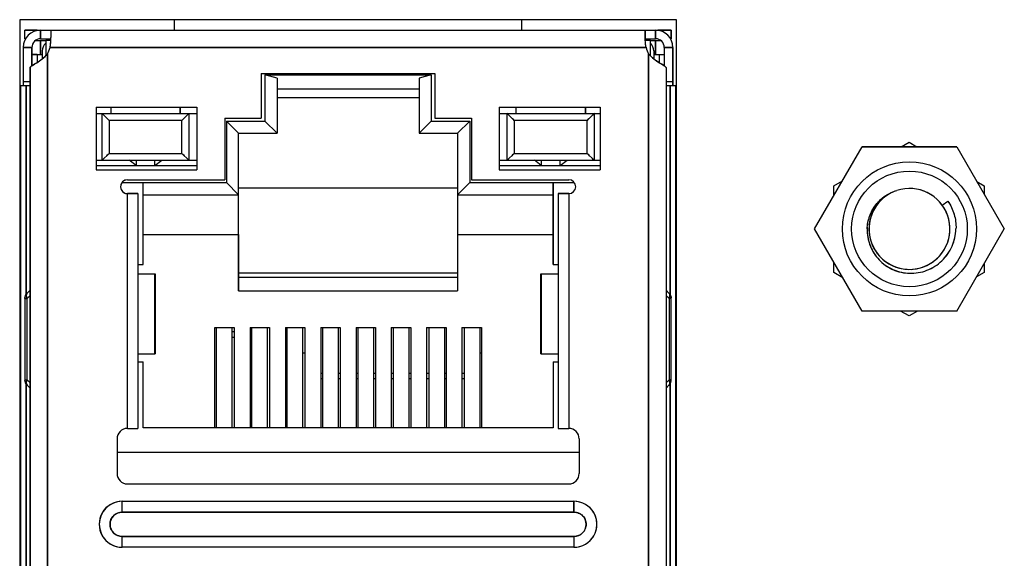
# Model space of a CAD drawing. Header units: millimetres. Extents: x 0 to 1750, y -1720 to 477.
# Tile 300 of 317: x 681 to 709, y -53 to -38. Entities that reach past the tile are written whole.
import ezdxf

# ---------------------------------------------------------------- set-up
doc = ezdxf.new("R2010")
doc.units = ezdxf.units.MM
doc.header["$LTSCALE"] = 92.51
for name, color, linetype in [('101305744_DXF_CONTINUOUS_LINE', 7, 'CONTINUOUS'), ('190611482_DXF_CONTINUOUS_LINE', 7, 'CONTINUOUS'), ('90_VGA_WLDR-DXF_CONTINUOUS_LINE', 7, 'CONTINUOUS'), ('_101305744_1DXF_CONTINUOUS_LINE', 7, 'CONTINUOUS'), ('DE-11-072043DXF_CONTINUOUS_LINE', 7, 'CONTINUOUS'), ('DE-14-054424DXF_CONTINUOUS_LINE', 7, 'CONTINUOUS'), ('DE-19-002068DXF_CONTINUOUS_LINE', 7, 'CONTINUOUS'), ('MANIFOLD_SOLDXF_CONTINUOUS_LINE', 7, 'CONTINUOUS')]:
    doc.layers.add(name, color=color, linetype=linetype)

msp = doc.modelspace()

# ---------------------------------------------------------------- linework, layer by layer
at = {"layer": '101305744_DXF_CONTINUOUS_LINE'}
for p, q in [((681.091, -38.455), (681.091, -38.205)), ((681.091, -38.205), (699.691, -38.205)), ((681.391, -38.205), (681.391, -38.229)), ((681.541, -38.455), (681.541, -38.205)), ((681.841, -38.205), (681.841, -38.42)), ((698.941, -38.205), (698.941, -38.42)), ((699.241, -38.205), (699.241, -38.455)), ((699.391, -38.229), (699.391, -38.205)), ((699.691, -38.205), (699.691, -38.455)), ((681.091, -38.455), (681.108, -38.455)), ((681.391, -38.505), (681.691, -38.505)), ((681.541, -38.455), (681.841, -38.455)), ((681.541, -38.905), (681.541, -38.505)), ((681.691, -38.505), (681.691, -38.945)), ((681.841, -38.505), (681.691, -38.505)), ((698.941, -38.455), (699.241, -38.455)), ((699.091, -38.505), (698.941, -38.505)), ((699.091, -38.945), (699.091, -38.505)), ((699.091, -38.505), (699.39, -38.505)), ((699.241, -38.505), (699.241, -38.905)), ((699.674, -38.455), (699.691, -38.455)), ((681.041, -38.705), (681.041, -39.805)), ((681.041, -38.705), (681.291, -38.705)), ((681.291, -38.705), (681.291, -39.234)), ((681.591, -38.805), (681.591, -38.905)), ((698.966, -38.705), (681.815, -38.705)), ((699.191, -38.805), (699.191, -38.905)), ((699.491, -38.705), (699.491, -39.234)), ((699.491, -38.705), (699.741, -38.705)), ((699.741, -38.705), (699.741, -39.805)), ((681.291, -38.905), (681.441, -38.905)), ((681.441, -38.905), (681.441, -39.139)), ((681.441, -38.905), (681.591, -38.905)), ((681.591, -38.905), (681.591, -39.035)), ((681.741, -38.893), (681.741, -68.505)), ((699.041, -68.505), (699.041, -38.893)), ((699.191, -38.905), (699.191, -39.035)), ((699.191, -38.905), (699.341, -38.905)), ((699.341, -38.905), (699.341, -39.139)), ((699.341, -38.905), (699.491, -38.905)), ((681.241, -68.505), (681.241, -39.284)), ((699.541, -39.284), (699.541, -68.505)), ((687.891, -39.458), (687.891, -40.745)), ((687.891, -39.458), (692.891, -39.458)), ((687.996, -39.492), (687.996, -40.825)), ((688.346, -39.586), (687.996, -39.492)), ((687.996, -39.492), (692.786, -39.492)), ((688.346, -39.586), (688.346, -41.175)), ((692.786, -39.492), (692.436, -39.586)), ((692.436, -39.586), (692.436, -41.175)), ((692.786, -39.492), (692.786, -40.825)), ((692.891, -39.458), (692.891, -40.745)), ((680.966, -39.805), (680.966, -68.505)), ((680.966, -39.805), (681.241, -39.805)), ((681.041, -39.688), (681.241, -39.688)), ((681.123, -39.805), (681.123, -45.819)), ((688.346, -39.901), (692.436, -39.901)), ((699.541, -39.688), (699.741, -39.688)), ((699.541, -39.805), (699.816, -39.805)), ((699.658, -45.819), (699.658, -39.805)), ((699.816, -39.805), (699.816, -68.505)), ((692.436, -40.155), (688.346, -40.155)), ((683.141, -40.425), (683.141, -42.225)), ((683.141, -40.425), (686.041, -40.425)), ((683.561, -40.425), (683.561, -40.605)), ((685.561, -40.425), (685.561, -40.605)), ((686.041, -40.425), (686.041, -42.225)), ((694.741, -40.425), (694.741, -42.225)), ((694.741, -40.425), (697.641, -40.425)), ((695.221, -40.425), (695.221, -40.605)), ((697.221, -40.425), (697.221, -40.605)), ((697.641, -40.425), (697.641, -42.225)), ((683.141, -40.605), (686.041, -40.605)), ((683.311, -41.955), (683.311, -40.605)), ((683.311, -40.605), (683.312, -40.606)), ((683.311, -40.605), (683.511, -40.805)), ((683.312, -40.606), (683.326, -40.621)), ((683.335, -40.63), (683.358, -40.653)), ((685.611, -40.805), (685.811, -40.605)), ((685.775, -40.64), (685.786, -40.63)), ((685.811, -40.605), (685.811, -41.955)), ((686.841, -40.745), (686.841, -42.515)), ((686.841, -40.745), (687.891, -40.745)), ((692.891, -40.745), (693.941, -40.745)), ((693.941, -40.745), (693.941, -42.515)), ((694.741, -40.605), (697.641, -40.605)), ((694.971, -41.955), (694.971, -40.605)), ((695.171, -40.805), (694.971, -40.605)), ((695.006, -40.64), (694.995, -40.63)), ((697.471, -40.605), (697.271, -40.805)), ((697.446, -40.63), (697.423, -40.653)), ((697.47, -40.606), (697.455, -40.621)), ((697.471, -40.605), (697.47, -40.606)), ((697.471, -40.605), (697.471, -41.955)), ((683.511, -40.805), (683.511, -41.755)), ((685.611, -40.805), (683.511, -40.805)), ((685.611, -41.755), (685.611, -40.805)), ((686.891, -40.825), (686.891, -42.595)), ((687.241, -41.175), (686.891, -40.825)), ((686.891, -40.825), (687.996, -40.825)), ((687.996, -40.825), (688.346, -41.175)), ((692.786, -40.825), (692.436, -41.175)), ((692.786, -40.825), (693.891, -40.825)), ((693.891, -40.825), (693.541, -41.175)), ((693.891, -40.825), (693.891, -42.595)), ((695.171, -40.805), (695.171, -41.755)), ((697.271, -40.805), (695.171, -40.805)), ((697.271, -41.755), (697.271, -40.805)), ((687.241, -45.714), (687.241, -41.175)), ((687.241, -41.175), (688.346, -41.175)), ((692.436, -41.175), (693.541, -41.175)), ((693.541, -41.175), (693.541, -45.714)), ((683.311, -41.955), (683.511, -41.755)), ((683.335, -41.931), (683.358, -41.907)), ((683.511, -41.755), (685.611, -41.755)), ((685.611, -41.755), (685.811, -41.955)), ((685.775, -41.92), (685.786, -41.931)), ((695.171, -41.755), (694.971, -41.955)), ((695.006, -41.92), (694.995, -41.931)), ((695.171, -41.755), (697.271, -41.755)), ((697.471, -41.955), (697.271, -41.755)), ((697.446, -41.931), (697.423, -41.907)), ((683.141, -41.955), (686.041, -41.955)), ((683.141, -42.105), (686.041, -42.105)), ((683.311, -41.954), (683.326, -41.94)), ((683.311, -41.955), (683.311, -41.954)), ((684.291, -42.105), (684.091, -41.955)), ((684.291, -41.955), (684.291, -42.105)), ((684.831, -42.105), (684.831, -41.955)), ((684.831, -42.105), (685.031, -41.955)), ((694.741, -41.955), (697.641, -41.955)), ((694.741, -42.105), (697.641, -42.105)), ((695.951, -42.105), (695.751, -41.955)), ((695.951, -41.955), (695.951, -42.105)), ((696.491, -42.105), (696.491, -41.955)), ((696.491, -42.105), (696.691, -41.955)), ((697.47, -41.954), (697.455, -41.94)), ((697.471, -41.955), (697.47, -41.954)), ((683.141, -42.225), (686.041, -42.225)), ((694.741, -42.225), (697.641, -42.225)), ((683.881, -42.595), (686.891, -42.595)), ((684.041, -42.515), (686.841, -42.515)), ((684.491, -44.955), (684.491, -42.595)), ((687.241, -42.945), (686.891, -42.595)), ((693.891, -42.595), (693.541, -42.945)), ((693.891, -42.595), (696.9, -42.595)), ((693.941, -42.515), (696.741, -42.515)), ((696.291, -42.595), (696.291, -44.955)), ((684.041, -49.675), (684.041, -42.915)), ((684.041, -42.915), (684.341, -42.915)), ((684.341, -42.915), (684.341, -45.225)), ((684.491, -42.945), (687.241, -42.945)), ((693.541, -42.945), (696.291, -42.945)), ((696.441, -42.915), (696.441, -45.225)), ((696.441, -42.915), (696.741, -42.915)), ((696.741, -42.915), (696.741, -49.675)), ((684.491, -44.088), (687.241, -44.088)), ((693.541, -44.088), (696.291, -44.088)), ((684.341, -44.955), (684.491, -44.955)), ((696.291, -44.955), (696.441, -44.955)), ((684.338, -45.225), (684.338, -47.525)), ((684.338, -45.225), (684.841, -45.225)), ((684.831, -47.525), (684.831, -45.225)), ((684.841, -45.225), (684.841, -47.525)), ((693.54, -45.206), (687.241, -45.206)), ((693.54, -45.333), (687.241, -45.333)), ((695.941, -47.525), (695.941, -45.225)), ((695.941, -45.225), (696.443, -45.225)), ((695.95, -45.225), (695.95, -47.525)), ((696.443, -47.525), (696.443, -45.225)), ((681.153, -45.934), (681.241, -45.847)), ((681.241, -45.693), (681.155, -45.779)), ((687.241, -45.714), (693.54, -45.714)), ((699.541, -45.693), (699.626, -45.779)), ((699.628, -45.934), (699.541, -45.847)), ((681.091, -45.934), (681.091, -48.276)), ((681.153, -45.934), (681.091, -45.934)), ((681.153, -48.276), (681.153, -45.934)), ((699.628, -45.934), (699.628, -48.276)), ((699.691, -45.934), (699.628, -45.934)), ((699.691, -48.276), (699.691, -45.934)), ((686.555, -49.655), (686.555, -46.772)), ((686.555, -46.772), (687.114, -46.772)), ((686.591, -46.772), (686.591, -49.655)), ((687.051, -49.655), (687.051, -46.772)), ((687.114, -46.895), (687.051, -46.895)), ((687.114, -46.772), (687.114, -49.655)), ((687.571, -46.772), (687.571, -49.655)), ((687.571, -46.772), (688.13, -46.772)), ((687.611, -46.772), (687.611, -49.655)), ((688.071, -49.655), (688.071, -46.772)), ((688.13, -46.772), (688.13, -49.655)), ((688.587, -46.772), (688.587, -49.655)), ((688.587, -46.772), (689.146, -46.772)), ((688.631, -46.772), (688.631, -49.655)), ((689.091, -49.655), (689.091, -46.772)), ((689.146, -46.772), (689.146, -49.655)), ((689.603, -46.772), (689.603, -49.655)), ((689.603, -46.772), (690.162, -46.772)), ((689.651, -46.772), (689.651, -49.655)), ((690.111, -49.655), (690.111, -46.772)), ((690.162, -46.772), (690.162, -49.655)), ((690.619, -46.772), (690.619, -49.655)), ((690.619, -46.772), (691.178, -46.772)), ((690.671, -46.772), (690.671, -49.655)), ((691.131, -49.655), (691.131, -46.772)), ((691.178, -46.772), (691.178, -49.655)), ((691.635, -46.772), (691.635, -49.655)), ((691.635, -46.772), (692.194, -46.772)), ((691.691, -46.772), (691.691, -49.655)), ((692.151, -49.655), (692.151, -46.772)), ((692.194, -46.772), (692.194, -49.655)), ((692.651, -46.772), (692.651, -49.655)), ((692.651, -46.772), (693.21, -46.772)), ((692.711, -46.772), (692.711, -49.655)), ((693.171, -49.655), (693.171, -46.772)), ((693.21, -46.772), (693.21, -49.655)), ((693.667, -46.772), (693.667, -49.655)), ((693.667, -46.772), (694.226, -46.772)), ((693.731, -46.772), (693.731, -49.655)), ((694.191, -49.655), (694.191, -46.772)), ((694.226, -46.772), (694.226, -49.655)), ((687.051, -47.045), (687.114, -47.045)), ((684.338, -47.525), (684.841, -47.525)), ((684.341, -47.525), (684.341, -49.675)), ((688.587, -47.495), (688.631, -47.495)), ((689.091, -47.495), (689.146, -47.495)), ((694.191, -47.495), (694.226, -47.495)), ((695.941, -47.525), (696.443, -47.525)), ((696.441, -47.525), (696.441, -49.675)), ((684.341, -47.755), (684.491, -47.755)), ((684.491, -49.655), (684.491, -47.755)), ((696.291, -47.755), (696.291, -49.655)), ((696.291, -47.755), (696.441, -47.755)), ((689.598, -48.088), (689.651, -48.088)), ((690.111, -48.088), (690.162, -48.088)), ((690.619, -48.088), (690.671, -48.088)), ((691.131, -48.088), (691.178, -48.088)), ((691.635, -48.088), (691.691, -48.088)), ((692.151, -48.088), (692.194, -48.088)), ((692.651, -48.088), (692.711, -48.088)), ((693.171, -48.088), (693.21, -48.088)), ((693.667, -48.088), (693.731, -48.088)), ((681.091, -48.276), (681.153, -48.276)), ((681.123, -48.392), (681.123, -60.519)), ((681.241, -48.363), (681.153, -48.276)), ((681.155, -48.432), (681.241, -48.517)), ((689.651, -48.245), (689.603, -48.245)), ((690.162, -48.245), (690.111, -48.245)), ((690.671, -48.245), (690.619, -48.245)), ((691.178, -48.245), (691.131, -48.245)), ((691.691, -48.245), (691.635, -48.245)), ((692.194, -48.245), (692.151, -48.245)), ((692.711, -48.245), (692.651, -48.245)), ((693.21, -48.245), (693.171, -48.245)), ((693.731, -48.245), (693.667, -48.245)), ((699.541, -48.363), (699.628, -48.276)), ((699.626, -48.432), (699.541, -48.517)), ((699.691, -48.276), (699.628, -48.276)), ((699.658, -60.519), (699.658, -48.391)), ((684.041, -49.675), (684.341, -49.675)), ((696.291, -49.655), (684.491, -49.655)), ((696.441, -49.675), (696.741, -49.675)), ((683.741, -49.975), (683.741, -50.973)), ((697.041, -49.975), (697.041, -50.973)), ((683.741, -50.355), (697.041, -50.355)), ((684.041, -51.273), (696.741, -51.273)), ((683.891, -52.085), (683.891, -51.773)), ((683.891, -51.773), (696.891, -51.773)), ((696.891, -52.085), (696.891, -51.773)), ((696.891, -52.085), (683.891, -52.085)), ((683.891, -53.097), (683.891, -52.785)), ((683.891, -52.785), (696.891, -52.785)), ((696.891, -52.785), (696.891, -53.097)), ((696.891, -53.097), (683.891, -53.097))]:
    msp.add_line(p, q, dxfattribs=at)
for points in [[(683.444, -40.739), (683.465, -40.76), (683.488, -40.782), (683.511, -40.805)], [(685.611, -40.805), (685.634, -40.782), (685.656, -40.76), (685.677, -40.739)], [(685.795, -40.621), (685.81, -40.606), (685.811, -40.605)], [(694.986, -40.621), (694.971, -40.606), (694.971, -40.605)], [(695.171, -40.805), (695.147, -40.782), (695.125, -40.76), (695.104, -40.739)], [(697.337, -40.739), (697.316, -40.76), (697.294, -40.782), (697.271, -40.805)], [(683.444, -41.822), (683.465, -41.8), (683.487, -41.778), (683.511, -41.755)], [(685.611, -41.755), (685.634, -41.778), (685.656, -41.8), (685.677, -41.822)], [(695.171, -41.755), (695.148, -41.779), (695.125, -41.801), (695.104, -41.822)], [(697.337, -41.822), (697.316, -41.801), (697.294, -41.779), (697.271, -41.755)], [(685.795, -41.94), (685.81, -41.954), (685.811, -41.955)], [(694.986, -41.94), (694.972, -41.954), (694.971, -41.955)]]:
    msp.add_lwpolyline(points, dxfattribs=at)
for centre, radius, start, end in [((681.541, -38.705), 0.5, 90, 180), ((699.241, -38.705), 0.5, 360, 90), ((681.541, -38.705), 0.25, 90, 180), ((680.261, -38.413), 1.58, 356.5424, 358.4735), ((680.503, -38.42), 1.338, 358.4793, 359.9796), ((700.245, -38.42), 1.304, 180.0099, 181.0405), ((700.354, -38.418), 1.413, 181.0325, 181.502), ((700.519, -38.413), 1.579, 181.5261, 183.4456), ((699.241, -38.705), 0.25, 0, 90), ((681.891, -38.805), 0.3, 131.8103, 180), ((681.036, -38.503), 0.805, 331.089, 345.4785), ((699.745, -38.503), 0.805, 194.5215, 208.911), ((698.891, -38.805), 0.3, 360, 48.1897), ((684.041, -42.715), 0.2, 90, 270), ((696.741, -42.715), 0.2, 270, 90), ((681.306, -45.929), 0.213, 135.0538, 139.7163), ((699.476, -45.929), 0.213, 40.3771, 44.9465), ((681.303, -45.934), 0.213, 175.2681, 179.9461), ((681.392, -45.817), 0.266, 201.2135, 206.1007), ((699.389, -45.817), 0.266, 333.9007, 338.6812), ((699.478, -45.934), 0.213, 0.0536, 4.6511), ((681.303, -48.276), 0.213, 180.0539, 184.7269), ((681.306, -48.281), 0.213, 220.2635, 224.9461), ((699.476, -48.282), 0.213, 315.0538, 319.6434), ((699.472, -48.278), 0.218, 319.6447, 324.7901), ((699.467, -48.275), 0.224, 324.8042, 334.545), ((699.465, -48.274), 0.226, 334.5282, 339.6611), ((699.467, -48.274), 0.224, 339.6457, 349.3693), ((699.472, -48.276), 0.219, 349.3817, 354.5516), ((699.477, -48.276), 0.213, 354.5495, 359.9428), ((684.041, -49.975), 0.3, 90, 180), ((696.741, -49.975), 0.3, 0, 90), ((684.041, -50.973), 0.3, 180, 270), ((696.741, -50.973), 0.3, 270, 0), ((683.891, -52.435), 0.662, 90, 270), ((696.891, -52.435), 0.662, 270, 90), ((683.891, -52.435), 0.35, 90, 270), ((696.891, -52.435), 0.35, 270, 90)]:
    msp.add_arc(centre, radius, start, end, dxfattribs=at)
for points, knots in [([(681.815, -38.705), (681.818, -38.689), (681.828, -38.623), (681.835, -38.557), (681.838, -38.508)], [0, 0, 0, 0, 0.256364, 1, 1, 1, 1]), ([(698.966, -38.705), (698.963, -38.688), (698.953, -38.623), (698.946, -38.557), (698.943, -38.508)], [0, 0, 0, 0, 0.25638, 1, 1, 1, 1]), ([(681.243, -39.275), (681.249, -39.266), (681.27, -39.248), (681.31, -39.22), (681.366, -39.185), (681.463, -39.126), (681.597, -39.037), (681.696, -38.946), (681.741, -38.893)], [0, 0, 0, 0, 0.049262, 0.128503, 0.235229, 0.364794, 0.669504, 1, 1, 1, 1]), ([(699.041, -38.893), (699.085, -38.946), (699.185, -39.037), (699.318, -39.126), (699.415, -39.185), (699.471, -39.22), (699.512, -39.248), (699.533, -39.266), (699.538, -39.275)], [0, 0, 0, 0, 0.33064, 0.635429, 0.764975, 0.871669, 0.950851, 1, 1, 1, 1]), ([(681.155, -45.779), (681.15, -45.784), (681.13, -45.811), (681.128, -45.848), (681.133, -45.873)], [0, 0, 0, 0, 0.22638, 1, 1, 1, 1]), ([(699.626, -45.779), (699.631, -45.784), (699.652, -45.811), (699.653, -45.848), (699.648, -45.874)], [0, 0, 0, 0, 0.226151, 1, 1, 1, 1]), ([(681.133, -48.338), (681.131, -48.347), (681.128, -48.379), (681.138, -48.415), (681.155, -48.432)], [0, 0, 0, 0, 0.287816, 1, 1, 1, 1]), ([(699.648, -48.337), (699.65, -48.347), (699.654, -48.379), (699.643, -48.415), (699.626, -48.432)], [0, 0, 0, 0, 0.287936, 1, 1, 1, 1])]:
    msp.add_open_spline(points, degree=3, knots=knots, dxfattribs=at)
for points in [[(681.241, -39.284), (681.241, -39.281), (681.242, -39.278), (681.243, -39.275)], [(699.538, -39.275), (699.539, -39.278), (699.541, -39.281), (699.541, -39.284)], [(681.091, -45.917), (681.095, -45.871), (681.114, -45.826), (681.143, -45.791)], [(681.133, -45.873), (681.135, -45.887), (681.139, -45.9), (681.144, -45.913)], [(699.648, -45.874), (699.646, -45.887), (699.642, -45.901), (699.637, -45.914)], [(699.69, -45.917), (699.686, -45.871), (699.668, -45.826), (699.638, -45.791)], [(681.143, -48.419), (681.114, -48.384), (681.095, -48.339), (681.091, -48.294)], [(681.137, -48.318), (681.135, -48.324), (681.134, -48.331), (681.133, -48.338)], [(681.153, -48.276), (681.147, -48.29), (681.141, -48.303), (681.137, -48.318)], [(699.628, -48.276), (699.634, -48.289), (699.64, -48.303), (699.644, -48.317)], [(699.644, -48.317), (699.646, -48.324), (699.647, -48.331), (699.648, -48.337)]]:
    msp.add_open_spline(points, degree=3, dxfattribs=at)
at = {"layer": '190611482_DXF_CONTINUOUS_LINE'}
for p, q in [((685.383, -37.905), (685.383, -38.205)), ((695.383, -37.905), (695.383, -38.205)), ((693.541, -42.755), (687.241, -42.755))]:
    msp.add_line(p, q, dxfattribs=at)
at = {"layer": '90_VGA_WLDR-DXF_CONTINUOUS_LINE'}
for p, q in [((703.816, -43.93), (705.181, -41.566)), ((703.816, -43.93), (705.181, -41.566)), ((707.911, -41.566), (705.181, -41.566)), ((705.181, -41.566), (707.911, -41.566)), ((707.911, -41.566), (709.276, -43.93)), ((707.911, -41.566), (709.276, -43.93)), ((707.488, -43.246), (707.65, -43.129)), ((707.488, -43.246), (707.65, -43.129)), ((707.65, -43.129), (707.652, -43.131)), ((707.65, -43.129), (707.652, -43.131)), ((705.181, -46.294), (703.816, -43.93)), ((705.181, -46.294), (703.816, -43.93)), ((707.885, -43.934), (707.885, -43.93)), ((707.885, -43.934), (707.885, -43.93)), ((707.911, -46.294), (709.276, -43.93)), ((707.911, -46.294), (709.276, -43.93)), ((707.911, -46.294), (705.181, -46.294)), ((707.911, -46.294), (705.181, -46.294))]:
    msp.add_line(p, q, dxfattribs=at)
for radius in [1.93, 1.93, 1.665, 1.665]:
    msp.add_circle((706.546, -43.93), radius, dxfattribs=at)
for centre, radius, start, end in [((706.546, -43.93), 1.165, 110.9465, 107.9731), ((706.546, -43.93), 1.165, 114.8094, 107.972), ((706.532, -43.968), 1.202, 175.9817, 178.216), ((706.542, -43.968), 1.212, 178.2272, 183.3008), ((706.539, -43.89), 1.346, 358.2958, 358.5221)]:
    msp.add_arc(centre, radius, start, end, dxfattribs=at)
for points, knots in [([(705.331, -43.93), (705.335, -43.806), (705.382, -43.557), (705.563, -43.225), (705.838, -42.964), (706.067, -42.857), (706.186, -42.822)], [0, 0, 0, 0, 0.250048, 0.500074, 0.749998, 1, 1, 1, 1]), ([(705.333, -43.883), (705.342, -43.763), (705.396, -43.524), (705.548, -43.26), (705.713, -43.083), (705.856, -42.97), (706.015, -42.882), (706.128, -42.839), (706.186, -42.822)], [0, 0, 0, 0, 0.249646, 0.499303, 0.624485, 0.749657, 0.874813, 1, 1, 1, 1]), ([(707.65, -43.129), (707.73, -43.245), (707.853, -43.504), (707.889, -43.789), (707.885, -43.93)], [0, 0, 0, 0, 0.500011, 1, 1, 1, 1]), ([(707.652, -43.131), (707.73, -43.247), (707.853, -43.503), (707.889, -43.785), (707.885, -43.925)], [0, 0, 0, 0, 0.500019, 1, 1, 1, 1]), ([(705.331, -43.93), (705.328, -44.012), (705.339, -44.176), (705.405, -44.412), (705.515, -44.633), (705.667, -44.826), (705.854, -44.985), (706.138, -45.148), (706.384, -45.203), (706.546, -45.207)], [0, 0, 0, 0, 0.125142, 0.250287, 0.375418, 0.500559, 0.625722, 0.75086, 1, 1, 1, 1]), ([(705.332, -44.038), (705.341, -44.191), (705.417, -44.497), (705.691, -44.879), (706.084, -45.137), (706.392, -45.203), (706.546, -45.207)], [0, 0, 0, 0, 0.250075, 0.5, 0.749984, 1, 1, 1, 1]), ([(706.546, -45.207), (706.716, -45.212), (707.062, -45.154), (707.503, -44.871), (707.804, -44.443), (707.88, -44.1), (707.885, -43.93)], [0, 0, 0, 0, 0.249993, 0.499932, 0.749918, 1, 1, 1, 1]), ([(706.546, -45.207), (706.631, -45.21), (706.803, -45.198), (707.051, -45.13), (707.282, -45.014), (707.484, -44.854), (707.652, -44.658), (707.822, -44.361), (707.879, -44.104), (707.885, -43.934)], [0, 0, 0, 0, 0.125138, 0.250274, 0.375408, 0.500553, 0.625707, 0.750836, 1, 1, 1, 1])]:
    msp.add_open_spline(points, degree=3, knots=knots, dxfattribs=at)
at = {"layer": '_101305744_1DXF_CONTINUOUS_LINE'}
for p, q in [((681.391, -38.505), (681.691, -38.505)), ((681.541, -38.505), (681.541, -38.905)), ((699.091, -38.505), (699.39, -38.505)), ((699.241, -38.905), (699.241, -38.505)), ((681.441, -38.905), (681.291, -38.905)), ((681.441, -38.905), (681.441, -39.139)), ((681.441, -38.905), (681.591, -38.905)), ((681.591, -38.905), (681.591, -39.035)), ((699.191, -38.905), (699.191, -39.035)), ((699.191, -38.905), (699.337, -38.905)), ((699.337, -38.905), (699.491, -38.905)), ((699.341, -38.905), (699.341, -39.139)), ((681.153, -45.934), (681.241, -45.847)), ((681.241, -45.693), (681.155, -45.779)), ((699.626, -45.779), (699.541, -45.693)), ((699.541, -45.847), (699.628, -45.934)), ((681.091, -45.934), (681.091, -48.276)), ((681.091, -45.934), (681.153, -45.934)), ((681.153, -48.276), (681.153, -45.934)), ((699.628, -45.934), (699.628, -48.276)), ((699.691, -45.934), (699.628, -45.934)), ((699.691, -48.276), (699.691, -45.934)), ((681.091, -48.276), (681.153, -48.276)), ((681.241, -48.363), (681.153, -48.276)), ((681.155, -48.432), (681.241, -48.517)), ((699.628, -48.276), (699.541, -48.363)), ((699.541, -48.517), (699.626, -48.432)), ((699.628, -48.276), (699.691, -48.276))]:
    msp.add_line(p, q, dxfattribs=at)
for centre, radius, start, end in [((699.476, -45.929), 0.213, 40.3771, 44.9466), ((699.573, -45.832), 0.0757, 39.0759, 44.9896), ((699.478, -45.934), 0.213, 0.0536, 4.6511), ((681.303, -48.276), 0.213, 180.0539, 184.7269), ((681.306, -48.281), 0.213, 220.2635, 224.9461), ((699.476, -48.282), 0.213, 315.0535, 319.6432), ((699.573, -48.379), 0.0752, 315, 315.5382), ((699.473, -48.28), 0.216, 319.6346, 320.4373), ((699.471, -48.278), 0.218, 320.4442, 324.7871), ((699.47, -48.277), 0.221, 324.7806, 325.6064), ((699.467, -48.275), 0.224, 325.625, 334.5414), ((699.465, -48.274), 0.226, 334.5274, 335.3351), ((699.465, -48.274), 0.226, 335.3354, 339.661), ((699.465, -48.274), 0.226, 339.6612, 340.4693), ((699.467, -48.274), 0.224, 340.4552, 349.3723), ((699.472, -48.276), 0.218, 350.2109, 354.5547), ((699.47, -48.275), 0.221, 349.3909, 350.2174), ((699.478, -48.276), 0.213, 355.3553, 359.9465), ((699.475, -48.276), 0.216, 354.5615, 355.3639)]:
    msp.add_arc(centre, radius, start, end, dxfattribs=at)
for points in [[(681.091, -45.934), (681.091, -45.877), (681.114, -45.819), (681.155, -45.779)], [(699.638, -45.791), (699.668, -45.826), (699.686, -45.871), (699.69, -45.917)], [(681.091, -48.294), (681.095, -48.339), (681.114, -48.384), (681.143, -48.419)]]:
    msp.add_open_spline(points, degree=3, dxfattribs=at)
for points, knots in [([(681.155, -45.779), (681.147, -45.787), (681.134, -45.808), (681.128, -45.847), (681.135, -45.89), (681.146, -45.919), (681.153, -45.934)], [0, 0, 0, 0, 0.206003, 0.435128, 0.699635, 1, 1, 1, 1]), ([(699.628, -45.934), (699.635, -45.92), (699.646, -45.893), (699.653, -45.851), (699.649, -45.814), (699.638, -45.793), (699.631, -45.784)], [0, 0, 0, 0, 0.297737, 0.562313, 0.79336, 1, 1, 1, 1]), ([(681.153, -48.276), (681.146, -48.291), (681.135, -48.32), (681.128, -48.364), (681.134, -48.403), (681.147, -48.424), (681.155, -48.432)], [0, 0, 0, 0, 0.300365, 0.564873, 0.793997, 1, 1, 1, 1]), ([(699.627, -48.431), (699.635, -48.423), (699.647, -48.402), (699.653, -48.363), (699.646, -48.32), (699.635, -48.291), (699.628, -48.276)], [0, 0, 0, 0, 0.206031, 0.435331, 0.699858, 1, 1, 1, 1])]:
    msp.add_open_spline(points, degree=3, knots=knots, dxfattribs=at)
at = {"layer": 'DE-11-072043DXF_CONTINUOUS_LINE'}
for p, q in [((680.941, -37.905), (680.941, -69.405)), ((699.841, -37.905), (680.941, -37.905)), ((699.841, -69.405), (699.841, -37.905))]:
    msp.add_line(p, q, dxfattribs=at)
at = {"layer": 'DE-14-054424DXF_CONTINUOUS_LINE'}
msp.add_line((699.841, -53.255), (699.816, -53.255), dxfattribs=at)
at = {"layer": 'DE-19-002068DXF_CONTINUOUS_LINE'}
for p, q in [((706.307, -41.566), (706.533, -41.435)), ((706.533, -41.435), (706.76, -41.566)), ((704.368, -42.685), (704.618, -42.541)), ((704.368, -42.973), (704.368, -42.685)), ((708.486, -42.563), (708.698, -42.685)), ((708.698, -42.685), (708.698, -42.93)), ((704.368, -45.185), (704.368, -44.887)), ((708.698, -44.93), (708.698, -45.185)), ((704.626, -45.334), (704.368, -45.185)), ((708.698, -45.185), (708.477, -45.313)), ((706.533, -46.435), (706.289, -46.294)), ((706.777, -46.294), (706.533, -46.435))]:
    msp.add_line(p, q, dxfattribs=at)
at = {"layer": 'MANIFOLD_SOLDXF_CONTINUOUS_LINE'}
for p, q in [((681.091, -38.455), (681.091, -38.205)), ((681.439, -38.205), (681.091, -38.205)), ((681.391, -38.228), (681.391, -38.205)), ((681.541, -38.205), (681.541, -38.455)), ((681.541, -38.205), (699.241, -38.205)), ((681.841, -38.205), (681.841, -38.42)), ((698.941, -38.42), (698.941, -38.205)), ((699.241, -38.455), (699.241, -38.205)), ((699.691, -38.205), (699.309, -38.205)), ((699.391, -38.205), (699.391, -38.228)), ((699.691, -38.455), (699.691, -38.205)), ((681.091, -38.455), (681.108, -38.455)), ((681.541, -38.455), (681.841, -38.455)), ((681.691, -38.505), (681.691, -38.945)), ((681.838, -38.505), (681.691, -38.505)), ((698.941, -38.455), (699.241, -38.455)), ((699.091, -38.505), (698.943, -38.505)), ((699.091, -38.945), (699.091, -38.505)), ((699.674, -38.455), (699.691, -38.455)), ((681.041, -38.705), (681.041, -39.805)), ((681.291, -38.705), (681.041, -38.705)), ((681.291, -39.234), (681.291, -38.705)), ((681.591, -38.805), (681.591, -38.905)), ((681.815, -38.705), (698.966, -38.705)), ((699.191, -38.805), (699.191, -38.905)), ((699.491, -38.705), (699.491, -39.234)), ((699.741, -38.705), (699.491, -38.705)), ((699.741, -39.805), (699.741, -38.705)), ((681.741, -68.505), (681.741, -38.892)), ((699.041, -38.892), (699.041, -68.505)), ((681.241, -39.284), (681.241, -68.505)), ((699.541, -39.284), (699.541, -68.505)), ((687.891, -39.458), (687.891, -40.745)), ((687.891, -39.458), (692.891, -39.458)), ((687.996, -39.492), (687.996, -40.825)), ((688.346, -39.586), (687.996, -39.492)), ((687.996, -39.492), (692.786, -39.492)), ((688.346, -39.586), (688.346, -41.175)), ((692.786, -39.492), (692.436, -39.586)), ((692.436, -39.586), (692.436, -41.175)), ((692.786, -39.492), (692.786, -40.825)), ((692.891, -39.458), (692.891, -40.745)), ((680.966, -39.805), (680.966, -68.505)), ((680.966, -39.805), (681.241, -39.805)), ((681.041, -39.688), (681.241, -39.688)), ((681.123, -45.819), (681.123, -39.805)), ((688.346, -39.901), (692.436, -39.901)), ((699.541, -39.688), (699.741, -39.688)), ((699.541, -39.805), (699.816, -39.805)), ((699.658, -39.805), (699.658, -45.819)), ((699.816, -39.805), (699.816, -68.505)), ((692.436, -40.155), (688.346, -40.155)), ((683.141, -40.425), (683.141, -42.225)), ((683.141, -40.425), (686.041, -40.425)), ((683.561, -40.425), (683.561, -40.605)), ((685.561, -40.605), (685.561, -40.425)), ((686.041, -40.425), (686.041, -42.225)), ((694.741, -40.425), (694.741, -42.225)), ((694.741, -40.425), (697.641, -40.425)), ((695.221, -40.425), (695.221, -40.605)), ((697.221, -40.605), (697.221, -40.425)), ((697.641, -40.425), (697.641, -42.225)), ((683.141, -40.605), (686.041, -40.605)), ((683.311, -41.955), (683.311, -40.605)), ((683.311, -40.605), (683.511, -40.805)), ((685.811, -40.605), (685.611, -40.805)), ((685.811, -40.605), (685.811, -41.955)), ((686.841, -40.745), (686.841, -42.515)), ((686.841, -40.745), (687.891, -40.745)), ((692.891, -40.745), (693.941, -40.745)), ((693.941, -40.745), (693.941, -42.515)), ((694.741, -40.605), (697.641, -40.605)), ((694.971, -41.955), (694.971, -40.605)), ((694.971, -40.605), (695.171, -40.805)), ((697.471, -40.605), (697.271, -40.805)), ((697.471, -40.605), (697.471, -41.955)), ((683.511, -40.805), (683.511, -41.755)), ((685.611, -40.805), (683.511, -40.805)), ((685.611, -41.755), (685.611, -40.805)), ((686.891, -40.825), (686.891, -42.595)), ((687.241, -41.175), (686.891, -40.825)), ((686.891, -40.825), (687.996, -40.825)), ((687.996, -40.825), (688.346, -41.175)), ((692.786, -40.825), (692.436, -41.175)), ((692.786, -40.825), (693.891, -40.825)), ((693.891, -40.825), (693.541, -41.175)), ((693.891, -40.825), (693.891, -42.595)), ((695.171, -40.805), (695.171, -41.755)), ((697.271, -40.805), (695.171, -40.805)), ((697.271, -41.755), (697.271, -40.805)), ((687.241, -44.088), (687.241, -41.175)), ((687.241, -41.175), (688.346, -41.175)), ((692.436, -41.175), (693.541, -41.175)), ((693.541, -41.175), (693.541, -45.714)), ((683.311, -41.955), (683.511, -41.755)), ((683.511, -41.755), (685.611, -41.755)), ((685.811, -41.955), (685.611, -41.755)), ((694.971, -41.955), (695.171, -41.755)), ((695.171, -41.755), (697.271, -41.755)), ((697.471, -41.955), (697.271, -41.755)), ((683.141, -41.955), (686.041, -41.955)), ((683.141, -42.105), (686.041, -42.105)), ((684.291, -42.105), (684.091, -41.955)), ((684.291, -41.955), (684.291, -42.105)), ((684.831, -42.105), (684.831, -41.955)), ((684.831, -42.105), (685.031, -41.955)), ((694.741, -41.955), (697.641, -41.955)), ((694.741, -42.105), (697.641, -42.105)), ((695.951, -42.105), (695.751, -41.955)), ((695.951, -41.955), (695.951, -42.105)), ((696.491, -42.105), (696.491, -41.955)), ((696.491, -42.105), (696.691, -41.955)), ((683.141, -42.225), (686.041, -42.225)), ((694.741, -42.225), (697.641, -42.225)), ((683.881, -42.595), (686.891, -42.595)), ((684.041, -42.515), (686.841, -42.515)), ((684.491, -44.955), (684.491, -42.595)), ((687.241, -42.945), (686.891, -42.595)), ((693.891, -42.595), (693.541, -42.945)), ((693.891, -42.595), (696.9, -42.595)), ((693.941, -42.515), (696.741, -42.515)), ((696.291, -44.955), (696.291, -42.595)), ((684.041, -49.675), (684.041, -42.915)), ((684.341, -42.915), (684.041, -42.915)), ((684.341, -42.915), (684.341, -45.225)), ((684.491, -42.945), (687.241, -42.945)), ((693.541, -42.945), (696.291, -42.945)), ((696.441, -42.915), (696.441, -45.225)), ((696.741, -42.915), (696.441, -42.915)), ((696.741, -42.915), (696.741, -49.675)), ((684.491, -44.088), (687.241, -44.088)), ((687.241, -44.088), (687.241, -45.714)), ((693.541, -44.088), (696.291, -44.088)), ((684.341, -44.955), (684.491, -44.955)), ((696.291, -44.955), (696.441, -44.955)), ((684.338, -45.225), (684.338, -47.525)), ((684.338, -45.225), (684.841, -45.225)), ((684.831, -47.525), (684.831, -45.225)), ((684.841, -45.225), (684.841, -47.525)), ((693.541, -45.206), (687.241, -45.206)), ((693.541, -45.333), (687.241, -45.333)), ((695.941, -47.525), (695.941, -45.225)), ((695.941, -45.225), (696.443, -45.225)), ((695.95, -45.225), (695.95, -47.525)), ((696.443, -47.525), (696.443, -45.225)), ((687.241, -45.714), (693.541, -45.714)), ((686.555, -49.655), (686.555, -46.772)), ((686.555, -46.772), (687.114, -46.772)), ((686.591, -46.772), (686.591, -49.655)), ((687.051, -49.655), (687.051, -46.772)), ((687.114, -46.895), (687.051, -46.895)), ((687.114, -46.772), (687.114, -49.655)), ((687.571, -46.772), (687.571, -49.655)), ((687.571, -46.772), (688.13, -46.772)), ((687.611, -46.772), (687.611, -49.655)), ((688.071, -49.655), (688.071, -46.772)), ((688.13, -46.772), (688.13, -49.655)), ((688.587, -46.772), (688.587, -49.655)), ((688.587, -46.772), (689.146, -46.772)), ((688.631, -46.772), (688.631, -49.655)), ((689.091, -49.655), (689.091, -46.772)), ((689.146, -46.772), (689.146, -49.655)), ((689.603, -46.772), (689.603, -49.655)), ((689.603, -46.772), (690.162, -46.772)), ((689.651, -46.772), (689.651, -49.655)), ((690.111, -49.655), (690.111, -46.772)), ((690.162, -46.772), (690.162, -49.655)), ((690.619, -46.772), (690.619, -49.655)), ((690.619, -46.772), (691.178, -46.772)), ((690.671, -46.772), (690.671, -49.655)), ((691.131, -49.655), (691.131, -46.772)), ((691.178, -46.772), (691.178, -49.655)), ((691.635, -46.772), (691.635, -49.655)), ((691.635, -46.772), (692.194, -46.772)), ((691.691, -46.772), (691.691, -49.655)), ((692.151, -49.655), (692.151, -46.772)), ((692.194, -46.772), (692.194, -49.655)), ((692.651, -46.772), (692.651, -49.655)), ((692.651, -46.772), (693.21, -46.772)), ((692.711, -46.772), (692.711, -49.655)), ((693.171, -49.655), (693.171, -46.772)), ((693.21, -46.772), (693.21, -49.655)), ((693.667, -46.772), (693.667, -49.655)), ((693.667, -46.772), (694.226, -46.772)), ((693.731, -46.772), (693.731, -49.655)), ((694.191, -49.655), (694.191, -46.772)), ((694.226, -46.772), (694.226, -49.655)), ((687.051, -47.045), (687.114, -47.045)), ((684.338, -47.525), (684.343, -47.525)), ((684.341, -47.525), (684.341, -49.675)), ((684.503, -47.525), (684.841, -47.525)), ((688.587, -47.495), (688.631, -47.495)), ((689.091, -47.495), (689.146, -47.495)), ((694.191, -47.495), (694.226, -47.495)), ((695.941, -47.525), (696.433, -47.525)), ((696.438, -47.525), (696.443, -47.525)), ((696.441, -47.525), (696.441, -49.675)), ((684.341, -47.755), (684.491, -47.755)), ((684.491, -49.655), (684.491, -47.755)), ((696.291, -47.755), (696.291, -49.655)), ((696.291, -47.755), (696.441, -47.755)), ((689.603, -48.088), (689.651, -48.088)), ((690.111, -48.088), (690.162, -48.088)), ((690.619, -48.088), (690.671, -48.088)), ((691.131, -48.088), (691.178, -48.088)), ((691.635, -48.088), (691.691, -48.088)), ((692.151, -48.088), (692.194, -48.088)), ((692.651, -48.088), (692.711, -48.088)), ((693.171, -48.088), (693.21, -48.088)), ((693.667, -48.088), (693.731, -48.088)), ((681.123, -60.519), (681.123, -48.392)), ((689.651, -48.245), (689.603, -48.245)), ((690.162, -48.245), (690.111, -48.245)), ((690.671, -48.245), (690.619, -48.245)), ((691.178, -48.245), (691.131, -48.245)), ((691.691, -48.245), (691.635, -48.245)), ((692.194, -48.245), (692.151, -48.245)), ((692.711, -48.245), (692.651, -48.245)), ((693.21, -48.245), (693.171, -48.245)), ((693.731, -48.245), (693.667, -48.245)), ((699.658, -48.391), (699.658, -60.519)), ((684.041, -49.675), (684.341, -49.675)), ((696.291, -49.655), (684.491, -49.655)), ((696.441, -49.675), (696.741, -49.675)), ((683.741, -49.975), (683.741, -50.973)), ((697.041, -49.975), (697.041, -50.973)), ((683.741, -50.355), (697.041, -50.355)), ((684.041, -51.273), (696.74, -51.273)), ((683.891, -52.085), (683.891, -51.773)), ((683.891, -51.773), (696.89, -51.773)), ((696.891, -51.773), (696.891, -52.085)), ((683.89, -52.085), (696.891, -52.085)), ((696.891, -52.785), (683.89, -52.785)), ((683.891, -53.097), (683.891, -52.785)), ((696.891, -52.785), (696.891, -53.097)), ((696.89, -53.097), (683.891, -53.097))]:
    msp.add_line(p, q, dxfattribs=at)
for centre, radius, start, end in [((681.541, -38.705), 0.5, 90, 180), ((699.241, -38.705), 0.5, 0, 90), ((681.541, -38.705), 0.25, 90, 180), ((680.531, -38.42), 1.309, 358.8979, 359.9891), ((680.423, -38.418), 1.418, 358.4955, 358.9074), ((699.241, -38.705), 0.25, 0, 90), ((681.891, -38.805), 0.3, 131.8108, 180.0036), ((681.036, -38.503), 0.805, 331.0921, 345.4782), ((680.08, -38.41), 1.761, 350.3411, 350.4733), ((700.742, -38.403), 1.801, 189.5194, 189.6589), ((699.745, -38.503), 0.805, 194.5219, 208.9086), ((698.891, -38.805), 0.3, 359.9931, 48.1892), ((684.041, -42.715), 0.2, 89.9569, 270), ((696.741, -42.715), 0.2, 270, 90), ((684.041, -49.975), 0.3, 90, 180.0118), ((696.741, -49.975), 0.3, 359.9657, 90), ((684.041, -50.973), 0.3, 179.9657, 269.9894), ((696.741, -50.973), 0.3, 269.9657, 359.9894), ((683.891, -52.435), 0.662, 89.9663, 270.0091), ((696.891, -52.435), 0.662, 269.9663, 90.0091)]:
    msp.add_arc(centre, radius, start, end, dxfattribs=at)
for points, knots in [([(681.816, -38.701), (681.819, -38.685), (681.828, -38.621), (681.835, -38.556), (681.838, -38.508)], [0, 0, 0, 0, 0.256554, 1, 1, 1, 1]), ([(681.838, -38.508), (681.838, -38.504), (681.839, -38.486), (681.84, -38.468), (681.84, -38.455)], [0, 0, 0, 0, 0.255466, 1, 1, 1, 1]), ([(698.941, -38.455), (698.941, -38.452), (698.941, -38.441), (698.941, -38.429), (698.941, -38.42)], [0, 0, 0, 0, 0.254973, 1, 1, 1, 1]), ([(698.943, -38.508), (698.943, -38.504), (698.942, -38.486), (698.941, -38.468), (698.941, -38.455)], [0, 0, 0, 0, 0.25544, 1, 1, 1, 1]), ([(698.965, -38.701), (698.963, -38.685), (698.953, -38.621), (698.946, -38.556), (698.943, -38.508)], [0, 0, 0, 0, 0.256579, 1, 1, 1, 1]), ([(681.741, -38.893), (681.696, -38.946), (681.619, -39.016), (681.511, -39.094), (681.435, -39.144), (681.366, -39.185), (681.31, -39.22), (681.272, -39.246), (681.252, -39.263), (681.246, -39.271), (681.243, -39.275)], [0, 0, 0, 0, 0.330727, 0.488909, 0.63569, 0.765187, 0.871815, 0.950833, 0.979104, 1, 1, 1, 1]), ([(699.538, -39.275), (699.536, -39.271), (699.529, -39.263), (699.515, -39.252), (699.497, -39.238), (699.465, -39.216), (699.415, -39.185), (699.346, -39.143), (699.27, -39.094), (699.162, -39.016), (699.085, -38.946), (699.041, -38.893)], [0, 0, 0, 0, 0.021332, 0.04942, 0.085335, 0.128605, 0.235225, 0.364669, 0.511361, 0.669458, 1, 1, 1, 1]), ([(681.243, -39.275), (681.243, -39.276), (681.242, -39.279), (681.241, -39.282), (681.241, -39.284)], [0, 0, 0, 0, 0.284203, 1, 1, 1, 1]), ([(699.541, -39.284), (699.541, -39.284), (699.54, -39.281), (699.539, -39.278), (699.538, -39.275)], [0, 0, 0, 0, 0.151968, 1, 1, 1, 1]), ([(683.89, -52.785), (683.845, -52.785), (683.753, -52.767), (683.636, -52.689), (683.559, -52.572), (683.531, -52.435), (683.559, -52.298), (683.637, -52.181), (683.753, -52.103), (683.845, -52.085), (683.89, -52.085)], [0, 0, 0, 0, 0.124997, 0.249999, 0.375001, 0.500002, 0.625002, 0.750003, 0.875003, 1, 1, 1, 1]), ([(696.891, -52.085), (696.937, -52.085), (697.029, -52.104), (697.145, -52.181), (697.223, -52.298), (697.25, -52.435), (697.222, -52.573), (697.145, -52.689), (697.028, -52.767), (696.936, -52.785), (696.891, -52.785)], [0, 0, 0, 0, 0.124997, 0.249999, 0.375001, 0.500002, 0.625002, 0.750003, 0.875003, 1, 1, 1, 1])]:
    msp.add_open_spline(points, degree=3, knots=knots, dxfattribs=at)

doc.saveas('drawing.dxf')
